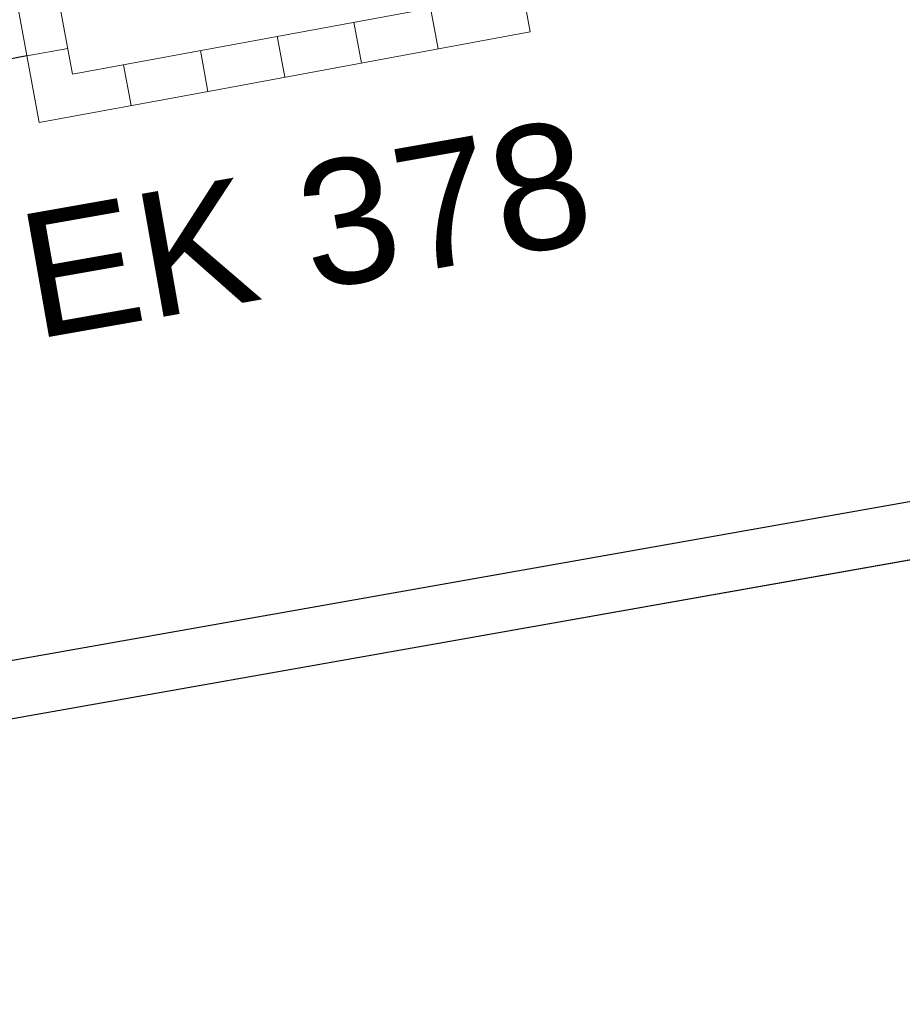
# Model space of a CAD drawing. Header units: metres. Extents: x -502 to 161, y -108 to 174.
# Tile 464 of 656: x -82.18 to -80.48, y -18.4 to -16.51. Entities that reach past the tile are written whole.
import ezdxf

# ---------------------------------------------------------------- set-up
doc = ezdxf.new("R2010")
doc.units = ezdxf.units.M
doc.header["$LTSCALE"] = 0.1
doc.linetypes.add('237', pattern=[93, 75, -18])
for name, color, linetype in [('BRI31-005.05-5p02-Koordinierung Lageplan 4. BA ZOB West 2022-06-15', 7, 'Continuous'), ('BRI32-005.02-5f05-Koordinierung Schemaplan 4 BA ZOB Teilbereich', 7, 'Continuous'), ('BRI32-005.03-5f06-Koordinierung Schemaplan 4 BA ZOB Teilbereich 2 Ost - Bahnhofsallee 2023-01-21', 7, 'Continuous')]:
    doc.layers.add(name, color=color, linetype=linetype)
doc.styles.add('Arial', font='arial.ttf')

msp = doc.modelspace()

# ---------------------------------------------------------------- linework, layer by layer
at = {"layer": 'BRI31-005.05-5p02-Koordinierung Lageplan 4. BA ZOB West 2022-06-15', "color": 6, "linetype": 'Continuous', "lineweight": 25, "true_color": 0xff00ff, "transparency": 33554687, "flags": 128}
for points in [[(-12.8197, -7.1584), (-13.0948, -7.1684), (-17.6753, -7.3484), (-25.0233, -7.7685), (-29.4119, -8.0888), (-36.588, -9.7298), (-36.8022, -9.7791), (-48.761, -11.229), (-54.8582, -12.3594), (-60.5568, -13.5195), (-72.2392, -15.9794), (-83.9386, -18.0493), (-95.7552, -20.2994), (-107.5641, -22.6294), (-119.3715, -24.8394), (-124.8625, -26.009), (-126.093, -26.1489), (-127.2478, -26.3291), (-138.8097, -28.3993), (-150.5411, -30.6494), (-156.6329, -31.8278), (-162.3974, -31.1788), (-174.3003, -29.339)], [(-174.3171, -29.4477), (-162.412, -31.2879), (-156.6285, -31.939), (-150.5203, -30.7574), (-138.7897, -28.5075), (-127.2296, -26.4376), (-126.0783, -26.2579), (-124.8448, -26.1177), (-119.3499, -24.9473), (-107.5433, -22.7374), (-95.7342, -20.4074), (-83.9188, -18.1575), (-72.2182, -16.0874), (-60.5345, -13.6272), (-54.8372, -12.4674), (-48.7444, -11.3378), (-36.7832, -9.8876), (-36.5634, -9.837), (-29.3955, -8.1979), (-25.0161, -7.8783), (-17.67, -7.4583), (-13.0906, -7.2783), (-12.8157, -7.2683)]]:
    msp.add_lwpolyline(points, dxfattribs=at)
at = {"layer": 'BRI32-005.02-5f05-Koordinierung Schemaplan 4 BA ZOB Teilbereich', "color": 6, "linetype": 'Continuous', "lineweight": 25, "true_color": 0xff00ff, "transparency": 33554687, "flags": 128}
for points in [[(-12.8197, -7.1584), (-13.0948, -7.1684), (-17.6753, -7.3484), (-25.0233, -7.7685), (-29.4119, -8.0888), (-36.588, -9.7298), (-36.8022, -9.7791), (-48.761, -11.229), (-54.8582, -12.3594), (-60.5568, -13.5195), (-72.2392, -15.9794), (-83.9386, -18.0493), (-95.7552, -20.2994), (-107.5641, -22.6294), (-119.3715, -24.8394), (-124.8625, -26.009), (-126.093, -26.1489), (-127.2478, -26.3291), (-138.8097, -28.3993), (-150.5411, -30.6494), (-156.6329, -31.8278), (-162.3974, -31.1788), (-174.3003, -29.339)], [(-174.3171, -29.4477), (-162.412, -31.2879), (-156.6285, -31.939), (-150.5203, -30.7574), (-138.7897, -28.5075), (-127.2296, -26.4376), (-126.0783, -26.2579), (-124.8448, -26.1177), (-119.3499, -24.9473), (-107.5433, -22.7374), (-95.7342, -20.4074), (-83.9188, -18.1575), (-72.2182, -16.0874), (-60.5345, -13.6272), (-54.8372, -12.4674), (-48.7444, -11.3378), (-36.7832, -9.8876), (-36.5634, -9.837), (-29.3955, -8.1979), (-25.0161, -7.8783), (-17.67, -7.4583), (-13.0906, -7.2783), (-12.8157, -7.2683)]]:
    msp.add_lwpolyline(points, dxfattribs=at)
at = {"layer": 'BRI32-005.03-5f06-Koordinierung Schemaplan 4 BA ZOB Teilbereich 2 Ost - Bahnhofsallee 2023-01-21', "color": 7, "linetype": 'Continuous', "lineweight": 20, "transparency": 33554687}
for p, q in [((-81.3738, -16.5647), (-81.3883, -16.486)), ((-81.5213, -16.5919), (-81.5358, -16.5133)), ((-81.6688, -16.6192), (-81.6833, -16.5405)), ((-82.0858, -16.5638), (-82.1644, -16.5783)), ((-81.8163, -16.6464), (-81.8308, -16.5677)), ((-81.9638, -16.6737), (-81.9783, -16.595))]:
    msp.add_line(p, q, dxfattribs=at)
at = {"layer": 'BRI32-005.03-5f06-Koordinierung Schemaplan 4 BA ZOB Teilbereich 2 Ost - Bahnhofsallee 2023-01-21', "color": 6, "linetype": 'Continuous', "lineweight": 20, "true_color": 0xff00ff, "transparency": 33554687, "flags": 128}
for points in [[(-12.8197, -7.1584), (-13.0948, -7.1684), (-17.6753, -7.3484), (-25.0233, -7.7685), (-29.4119, -8.0888), (-36.588, -9.7298), (-36.8022, -9.7791), (-48.761, -11.229), (-54.8582, -12.3594), (-60.5568, -13.5195), (-72.2392, -15.9794), (-83.9386, -18.0493), (-95.7552, -20.2994), (-107.5641, -22.6294), (-119.3715, -24.8394), (-124.8625, -26.009), (-126.093, -26.1489), (-127.2478, -26.3291), (-138.8097, -28.3993), (-150.5411, -30.6494), (-156.6329, -31.8278), (-162.3974, -31.1788), (-174.3003, -29.339)], [(-174.3171, -29.4477), (-162.412, -31.2879), (-156.6285, -31.939), (-150.5203, -30.7574), (-138.7897, -28.5075), (-127.2296, -26.4376), (-126.0783, -26.2579), (-124.8448, -26.1177), (-119.3499, -24.9473), (-107.5433, -22.7374), (-95.7342, -20.4074), (-83.9188, -18.1575), (-72.2182, -16.0874), (-60.5345, -13.6272), (-54.8372, -12.4674), (-48.7444, -11.3378), (-36.7832, -9.8876), (-36.5634, -9.837), (-29.3955, -8.1979), (-25.0161, -7.8783), (-17.67, -7.4583), (-13.0906, -7.2783), (-12.8157, -7.2683)]]:
    msp.add_lwpolyline(points, dxfattribs=at)
at = {"layer": 'BRI32-005.03-5f06-Koordinierung Schemaplan 4 BA ZOB Teilbereich 2 Ost - Bahnhofsallee 2023-01-21', "color": 7, "linetype": 'Continuous', "lineweight": 20, "transparency": 33554687, "flags": 128}
for points in [[(-82.2425, -16.1557), (-82.1408, -16.7064), (-81.8261, -16.6482), (-81.1967, -16.532), (-81.2985, -15.9813), (-82.2425, -16.1557)], [(-82.1493, -16.2198), (-82.0766, -16.6132), (-81.2899, -16.4678), (-81.3626, -16.0745), (-82.1493, -16.2198)]]:
    msp.add_lwpolyline(points, dxfattribs=at)
at = {"layer": 'BRI32-005.03-5f06-Koordinierung Schemaplan 4 BA ZOB Teilbereich 2 Ost - Bahnhofsallee 2023-01-21', "color": 7, "linetype": '237', "lineweight": 30, "transparency": 33554687, "flags": 128}
msp.add_lwpolyline([(-82.1644, -16.5783), (-82.4103, -16.6238), (-82.4103, -16.6238, 0.177933), (-83.0038, -16.9754), (-83.0038, -16.9754, -0.176505), (-84.2976, -17.7467), (-96.9383, -20.1086)], format="xyb", dxfattribs=at)

# ---------------------------------------------------------------- texts
at = {"layer": 'BRI32-005.03-5f06-Koordinierung Schemaplan 4 BA ZOB Teilbereich 2 Ost - Bahnhofsallee 2023-01-21', "color": 1, "true_color": 0xff0000, "transparency": 33554687, "insert": (-82.1905, -16.8869), "char_height": 0.24, "attachment_point": 1, "rotation": 10.0084, "line_spacing_factor": 0.25, "style": 'Arial'}
msp.add_mtext('EK 378', dxfattribs=at)

doc.saveas('drawing.dxf')
